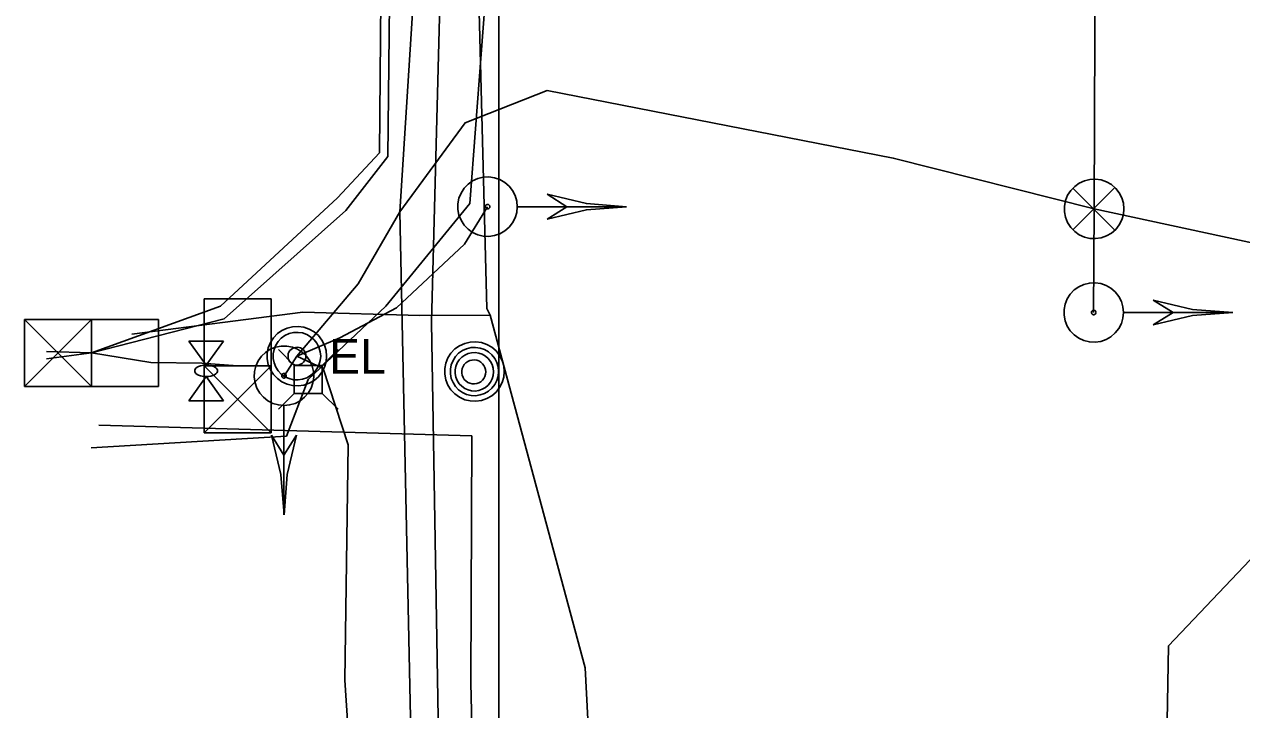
# Model space of a CAD drawing. Extents: x 600849 to 606371, y 330010 to 403088.
# Drawn here: x 601995.1 to 602130, y 369106.4 to 369182.3 of the extents above; entities that cross this region are included whole.
import ezdxf

# ---------------------------------------------------------------- set-up
doc = ezdxf.new("R2010")
doc.units = 0
for name, color, linetype in [('E_SIG', 7, 'Continuous'), ('E_UTL_AG', 7, 'Continuous'), ('E_UTL_AG_Bold', 7, 'Continuous'), ('E_UTL_E', 7, 'Continuous'), ('E_UTL_E_UG', 7, 'Continuous'), ('E_UTL_G_UG', 7, 'Continuous'), ('E_UTL_MH', 7, 'Continuous'), ('E_UTL_Overhead', 7, 'Continuous'), ('E_UTL_T_UG', 7, 'Continuous'), ('E_UTL_TV_UG', 7, 'Continuous'), ('E_UTL_W_UG', 7, 'Continuous')]:
    doc.layers.add(name, color=color, linetype=linetype)

msp = doc.modelspace()

# ---------------------------------------------------------------- linework, layer by layer
at = {"layer": 'E_SIG'}
for points in [[(602049.74, 369162.13), (602049.68, 369162.75), (602049.5, 369163.35), (602049.22, 369163.91), (602048.83, 369164.4), (602048.35, 369164.82), (602047.81, 369165.13), (602047.22, 369165.33), (602046.6, 369165.42), (602045.97, 369165.39), (602045.36, 369165.25), (602044.79, 369164.99), (602044.28, 369164.62), (602043.85, 369164.17), (602043.51, 369163.64), (602043.27, 369163.06), (602043.16, 369162.44), (602043.16, 369161.81), (602043.27, 369161.2), (602043.51, 369160.62), (602043.85, 369160.09), (602044.28, 369159.63), (602044.79, 369159.27), (602045.36, 369159.01), (602045.97, 369158.86), (602046.6, 369158.83), (602047.22, 369158.92), (602047.81, 369159.13), (602048.35, 369159.44), (602048.83, 369159.85), (602049.22, 369160.34), (602049.5, 369160.9), (602049.68, 369161.5), (602049.74, 369162.13)], [(602116.94, 369161.88), (602116.88, 369162.51), (602116.7, 369163.11), (602116.41, 369163.67), (602116.03, 369164.16), (602115.55, 369164.57), (602115.01, 369164.88), (602114.42, 369165.09), (602113.79, 369165.18), (602113.17, 369165.15), (602112.56, 369165), (602111.99, 369164.74), (602111.48, 369164.38), (602111.04, 369163.92), (602110.7, 369163.39), (602110.47, 369162.81), (602110.35, 369162.2), (602110.35, 369161.57), (602110.47, 369160.95), (602110.7, 369160.37), (602111.04, 369159.84), (602111.48, 369159.39), (602111.99, 369159.02), (602112.56, 369158.76), (602113.17, 369158.62), (602113.79, 369158.59), (602114.42, 369158.67), (602115.01, 369158.88), (602115.55, 369159.19), (602116.03, 369159.6), (602116.41, 369160.1), (602116.7, 369160.66), (602116.88, 369161.26), (602116.94, 369161.88)], [(602115.9, 369164.22), (602111.29, 369159.56)], [(602111.29, 369164.17), (602115.94, 369159.52)], [(602046.69, 369162.13), (602046.69, 369162.18), (602046.68, 369162.22), (602046.65, 369162.26), (602046.62, 369162.3), (602046.59, 369162.33), (602046.55, 369162.36), (602046.5, 369162.37), (602046.45, 369162.38), (602046.4, 369162.38), (602046.36, 369162.37), (602046.31, 369162.35), (602046.28, 369162.32), (602046.24, 369162.28), (602046.22, 369162.24), (602046.2, 369162.2), (602046.19, 369162.15), (602046.19, 369162.1), (602046.2, 369162.06), (602046.22, 369162.01), (602046.24, 369161.97), (602046.28, 369161.94), (602046.31, 369161.91), (602046.36, 369161.89), (602046.4, 369161.88), (602046.45, 369161.88), (602046.5, 369161.88), (602046.55, 369161.9), (602046.59, 369161.92), (602046.62, 369161.95), (602046.65, 369161.99), (602046.68, 369162.03), (602046.69, 369162.08), (602046.69, 369162.13)], [(602061.84, 369162.13), (602057.39, 369162.47), (602053.04, 369163.5)], [(602055.24, 369162.13), (602053.04, 369163.5)], [(602061.84, 369162.13), (602049.8, 369162.13)], [(602061.84, 369162.13), (602057.39, 369161.78), (602053.04, 369160.75)], [(602053.04, 369160.75), (602055.24, 369162.13)], [(602116.88, 369150.41), (602116.82, 369151.03), (602116.65, 369151.63), (602116.36, 369152.19), (602115.97, 369152.68), (602115.5, 369153.09), (602114.95, 369153.41), (602114.36, 369153.61), (602113.74, 369153.7), (602113.11, 369153.67), (602112.5, 369153.52), (602111.93, 369153.26), (602111.42, 369152.9), (602110.99, 369152.45), (602110.65, 369151.92), (602110.42, 369151.34), (602110.3, 369150.72), (602110.3, 369150.09), (602110.42, 369149.48), (602110.65, 369148.89), (602110.99, 369148.37), (602111.42, 369147.91), (602111.93, 369147.55), (602112.5, 369147.29), (602113.11, 369147.14), (602113.74, 369147.11), (602114.36, 369147.2), (602114.95, 369147.4), (602115.5, 369147.72), (602115.97, 369148.13), (602116.36, 369148.62), (602116.65, 369149.18), (602116.82, 369149.78), (602116.88, 369150.41)], [(602015.04, 369137.06), (602015.04, 369151.91)], [(602015.04, 369151.91), (602022.47, 369151.91)], [(602022.47, 369151.91), (602022.47, 369137.06)], [(602128.98, 369150.41), (602124.53, 369150.75), (602120.18, 369151.78)], [(602122.38, 369150.4), (602120.18, 369151.78)], [(602113.84, 369150.41), (602113.83, 369150.45), (602113.82, 369150.5), (602113.8, 369150.54), (602113.77, 369150.58), (602113.73, 369150.61), (602113.69, 369150.64), (602113.64, 369150.65), (602113.6, 369150.66), (602113.55, 369150.66), (602113.5, 369150.64), (602113.46, 369150.62), (602113.42, 369150.6), (602113.39, 369150.56), (602113.36, 369150.52), (602113.34, 369150.48), (602113.33, 369150.43), (602113.33, 369150.38), (602113.34, 369150.34), (602113.36, 369150.29), (602113.39, 369150.25), (602113.42, 369150.22), (602113.46, 369150.19), (602113.5, 369150.17), (602113.55, 369150.16), (602113.6, 369150.15), (602113.64, 369150.16), (602113.69, 369150.18), (602113.73, 369150.2), (602113.77, 369150.23), (602113.8, 369150.27), (602113.82, 369150.31), (602113.83, 369150.36), (602113.84, 369150.41)], [(602128.98, 369150.4), (602116.94, 369150.4)], [(602128.98, 369150.41), (602124.53, 369150.06), (602120.18, 369149.03)], [(602120.18, 369149.03), (602122.38, 369150.4)], [(601995.14, 369142.21), (601995.14, 369149.63)], [(601995.14, 369149.63), (602009.99, 369149.63)], [(602002.56, 369149.63), (601995.14, 369142.21)], [(601995.14, 369149.63), (602002.56, 369142.21)], [(602002.56, 369142.21), (602002.56, 369149.63)], [(602009.99, 369149.63), (602009.99, 369142.21)], [(602023.9, 369140.09), (602024.52, 369140.15), (602025.12, 369140.32), (602025.68, 369140.61), (602026.17, 369141), (602026.58, 369141.47), (602026.9, 369142.02), (602027.1, 369142.61), (602027.19, 369143.23), (602027.16, 369143.86), (602027.01, 369144.47), (602026.75, 369145.04), (602026.39, 369145.55), (602025.94, 369145.98), (602025.41, 369146.32), (602024.83, 369146.55), (602024.21, 369146.67), (602023.58, 369146.67), (602022.97, 369146.55), (602022.38, 369146.32), (602021.86, 369145.98), (602021.4, 369145.55), (602021.04, 369145.04), (602020.78, 369144.47), (602020.63, 369143.86), (602020.6, 369143.23), (602020.69, 369142.61), (602020.89, 369142.02), (602021.21, 369141.47), (602021.62, 369141), (602022.11, 369140.61), (602022.67, 369140.32), (602023.27, 369140.15), (602023.9, 369140.09)], [(602002.56, 369145.92), (602002.56, 369145.92)], [(602022.47, 369144.48), (602015.04, 369144.48)], [(602015.04, 369144.48), (602022.47, 369137.06)], [(602015.04, 369137.06), (602022.47, 369144.48)], [(602018.75, 369144.48), (602018.75, 369144.48)], [(602023.9, 369143.14), (602023.94, 369143.14), (602023.99, 369143.15), (602024.03, 369143.18), (602024.07, 369143.2), (602024.1, 369143.24), (602024.13, 369143.28), (602024.14, 369143.33), (602024.15, 369143.38), (602024.15, 369143.42), (602024.13, 369143.47), (602024.11, 369143.51), (602024.09, 369143.55), (602024.05, 369143.59), (602024.01, 369143.61), (602023.97, 369143.63), (602023.92, 369143.64), (602023.87, 369143.64), (602023.82, 369143.63), (602023.78, 369143.61), (602023.74, 369143.59), (602023.71, 369143.55), (602023.68, 369143.51), (602023.66, 369143.47), (602023.65, 369143.42), (602023.64, 369143.38), (602023.65, 369143.33), (602023.67, 369143.28), (602023.69, 369143.24), (602023.72, 369143.2), (602023.76, 369143.18), (602023.8, 369143.15), (602023.85, 369143.14), (602023.9, 369143.14)], [(602009.99, 369142.21), (601995.14, 369142.21)], [(602023.89, 369127.99), (602023.89, 369140.03)], [(602022.47, 369137.06), (602015.04, 369137.06)], [(602023.9, 369127.99), (602023.55, 369132.44), (602022.52, 369136.79)], [(602022.52, 369136.79), (602023.89, 369134.59)], [(602023.89, 369134.59), (602025.27, 369136.79)], [(602023.9, 369127.99), (602024.24, 369132.44), (602025.27, 369136.79)]]:
    msp.add_lwpolyline(points, dxfattribs=at)
at = {"layer": 'E_UTL_AG'}
for points in [[(602013.36, 369147.23), (602017.18, 369147.23)], [(602015.27, 369144.57), (602013.36, 369147.23)], [(602017.18, 369147.23), (602015.27, 369144.57)], [(602016.54, 369143.93), (602016.52, 369144.05), (602016.45, 369144.17), (602016.34, 369144.28), (602016.19, 369144.37), (602016.01, 369144.45), (602015.8, 369144.51), (602015.57, 369144.55), (602015.33, 369144.57), (602015.09, 369144.56), (602014.85, 369144.53), (602014.63, 369144.48), (602014.44, 369144.41), (602014.27, 369144.33), (602014.14, 369144.23), (602014.05, 369144.11), (602014.01, 369144), (602014.01, 369143.87), (602014.05, 369143.76), (602014.14, 369143.64), (602014.27, 369143.54), (602014.44, 369143.45), (602014.63, 369143.38), (602014.85, 369143.33), (602015.09, 369143.31), (602015.33, 369143.3), (602015.57, 369143.32), (602015.8, 369143.36), (602016.01, 369143.42), (602016.19, 369143.5), (602016.34, 369143.59), (602016.45, 369143.7), (602016.52, 369143.81), (602016.54, 369143.93)], [(602015.27, 369143.3), (602013.36, 369140.63)], [(602017.18, 369140.63), (602015.27, 369143.3)], [(602013.36, 369140.63), (602017.18, 369140.63)]]:
    msp.add_lwpolyline(points, dxfattribs=at)
at = {"layer": 'E_UTL_AG_Bold'}
for points in [[(602025.04, 369144.54), (602023.29, 369146.29)], [(602028.14, 369144.54), (602029.89, 369146.29)], [(602028.14, 369144.54), (602025.04, 369144.54)], [(602025.04, 369144.54), (602025.04, 369141.44)], [(602028.14, 369141.44), (602028.14, 369144.54)], [(602025.04, 369141.44), (602023.29, 369139.69)], [(602025.04, 369141.44), (602028.14, 369141.44)], [(602028.14, 369141.44), (602029.89, 369139.69)]]:
    msp.add_lwpolyline(points, dxfattribs=at)
at = {"layer": 'E_UTL_E'}
for points in [[(602028.62, 369145.56), (602028.56, 369146.19), (602028.39, 369146.79), (602028.1, 369147.35), (602027.71, 369147.84), (602027.24, 369148.25), (602026.69, 369148.57), (602026.1, 369148.77), (602025.48, 369148.86), (602024.85, 369148.83), (602024.24, 369148.68), (602023.67, 369148.42), (602023.16, 369148.06), (602022.73, 369147.6), (602022.39, 369147.08), (602022.16, 369146.49), (602022.04, 369145.88), (602022.04, 369145.25), (602022.16, 369144.64), (602022.39, 369144.05), (602022.73, 369143.52), (602023.16, 369143.07), (602023.67, 369142.71), (602024.24, 369142.45), (602024.85, 369142.3), (602025.48, 369142.27), (602026.1, 369142.36), (602026.69, 369142.56), (602027.24, 369142.88), (602027.71, 369143.29), (602028.1, 369143.78), (602028.39, 369144.34), (602028.56, 369144.94), (602028.62, 369145.56)], [(602028.62, 369145.56), (602028.56, 369146.19), (602028.39, 369146.79), (602028.1, 369147.35), (602027.71, 369147.84), (602027.24, 369148.25), (602026.69, 369148.57), (602026.1, 369148.77), (602025.48, 369148.86), (602024.85, 369148.83), (602024.24, 369148.68), (602023.67, 369148.42), (602023.16, 369148.06), (602022.73, 369147.6), (602022.39, 369147.08), (602022.16, 369146.49), (602022.04, 369145.88), (602022.04, 369145.25), (602022.16, 369144.64), (602022.39, 369144.05), (602022.73, 369143.52), (602023.16, 369143.07), (602023.67, 369142.71), (602024.24, 369142.45), (602024.85, 369142.3), (602025.48, 369142.27), (602026.1, 369142.36), (602026.69, 369142.56), (602027.24, 369142.88), (602027.71, 369143.29), (602028.1, 369143.78), (602028.39, 369144.34), (602028.56, 369144.94), (602028.62, 369145.56)], [(602027.96, 369145.56), (602027.92, 369146.06), (602027.77, 369146.55), (602027.54, 369146.99), (602027.23, 369147.39), (602026.85, 369147.72), (602026.42, 369147.97), (602025.95, 369148.13), (602025.45, 369148.2), (602024.95, 369148.18), (602024.46, 369148.06), (602024, 369147.85), (602023.59, 369147.56), (602023.25, 369147.2), (602022.98, 369146.77), (602022.79, 369146.31), (602022.7, 369145.82), (602022.7, 369145.31), (602022.79, 369144.82), (602022.98, 369144.36), (602023.25, 369143.93), (602023.59, 369143.57), (602024, 369143.28), (602024.46, 369143.07), (602024.95, 369142.95), (602025.45, 369142.93), (602025.95, 369143), (602026.42, 369143.16), (602026.85, 369143.41), (602027.23, 369143.74), (602027.54, 369144.14), (602027.77, 369144.58), (602027.92, 369145.07), (602027.96, 369145.56)], [(602027.96, 369145.56), (602027.92, 369146.06), (602027.77, 369146.55), (602027.54, 369146.99), (602027.23, 369147.39), (602026.85, 369147.72), (602026.42, 369147.97), (602025.95, 369148.13), (602025.45, 369148.2), (602024.95, 369148.18), (602024.46, 369148.06), (602024, 369147.85), (602023.59, 369147.56), (602023.25, 369147.2), (602022.98, 369146.77), (602022.79, 369146.31), (602022.7, 369145.82), (602022.7, 369145.31), (602022.79, 369144.82), (602022.98, 369144.36), (602023.25, 369143.93), (602023.59, 369143.57), (602024, 369143.28), (602024.46, 369143.07), (602024.95, 369142.95), (602025.45, 369142.93), (602025.95, 369143), (602026.42, 369143.16), (602026.85, 369143.41), (602027.23, 369143.74), (602027.54, 369144.14), (602027.77, 369144.58), (602027.92, 369145.07), (602027.96, 369145.56)], [(602026.31, 369145.56), (602026.3, 369145.75), (602026.24, 369145.93), (602026.16, 369146.1), (602026.04, 369146.25), (602025.9, 369146.37), (602025.73, 369146.47), (602025.56, 369146.53), (602025.37, 369146.55), (602025.18, 369146.54), (602025, 369146.5), (602024.83, 369146.42), (602024.68, 369146.31), (602024.55, 369146.18), (602024.44, 369146.02), (602024.37, 369145.84), (602024.34, 369145.66), (602024.34, 369145.47), (602024.37, 369145.29), (602024.44, 369145.11), (602024.55, 369144.95), (602024.68, 369144.82), (602024.83, 369144.71), (602025, 369144.63), (602025.18, 369144.58), (602025.37, 369144.58), (602025.56, 369144.6), (602025.73, 369144.66), (602025.9, 369144.76), (602026.04, 369144.88), (602026.16, 369145.03), (602026.24, 369145.2), (602026.3, 369145.38), (602026.31, 369145.56)], [(602026.31, 369145.56), (602026.3, 369145.75), (602026.24, 369145.93), (602026.16, 369146.1), (602026.04, 369146.25), (602025.9, 369146.37), (602025.73, 369146.47), (602025.56, 369146.53), (602025.37, 369146.55), (602025.18, 369146.54), (602025, 369146.5), (602024.83, 369146.42), (602024.68, 369146.31), (602024.55, 369146.18), (602024.44, 369146.02), (602024.37, 369145.84), (602024.34, 369145.66), (602024.34, 369145.47), (602024.37, 369145.29), (602024.44, 369145.11), (602024.55, 369144.95), (602024.68, 369144.82), (602024.83, 369144.71), (602025, 369144.63), (602025.18, 369144.58), (602025.37, 369144.58), (602025.56, 369144.6), (602025.73, 369144.66), (602025.9, 369144.76), (602026.04, 369144.88), (602026.16, 369145.03), (602026.24, 369145.2), (602026.3, 369145.38), (602026.31, 369145.56)]]:
    msp.add_lwpolyline(points, dxfattribs=at)
at = {"layer": 'E_UTL_E_UG'}
for points in [[(602036.65, 368479.27), (602031.91, 368543.82), (602034.75, 368614.57), (602037.21, 368635.74), (602036.61, 368700.61), (602038.77, 368763.95), (602037.38, 368833.78), (602037.44, 368907.4), (602038.32, 368957.12), (602039.31, 369034.73), (602038.19, 369091.48), (602036.74, 369161.55), (602038.61, 369191.18), (602038.21, 369265.78), (602037.44, 369373.98), (602036.17, 369465.24), (602038.9, 369568.32), (602043.78, 369615.93), (602044, 369661.35), (602043.09, 369757.21)], [(601997.59, 369145.27), (602002.56, 369145.92), (602017.26, 369149.7), (602030.74, 369161.7), (602035.4, 369167.7), (602035.76, 369201.69), (602037.39, 369221.44), (602037.22, 369243.16), (602039.07, 369247.05), (602048.4, 369250.61)], [(602113.58, 369150.41), (602113.64, 369161.88), (602113.98, 369250.06)], [(602002.56, 369145.92), (602016.87, 369151.1), (602029.84, 369163.12), (602034.46, 369168.11), (602034.76, 369202.08), (602038.43, 369208.98), (602046.68, 369212.25), (602047.78, 369212.45)], [(602023.9, 369143.39), (602024.27, 369143.93), (602025.32, 369145.56), (602032.13, 369153.59), (602036.74, 369161.55), (602043.95, 369171.41), (602053.04, 369174.99)], [(602041.01, 369037.29), (602049.47, 369029.24), (602053.23, 369027.75), (602093.72, 369026.23), (602113.89, 369025.74), (602160.38, 369025.63), (602164.2, 369027.57), (602177.75, 369044.56), (602181.17, 369049.71), (602181.08, 369054.39), (602178.92, 369083.98), (602180.35, 369119.91), (602160.47, 369137.72), (602159.75, 369141.47), (602158.51, 369150.78), (602158.39, 369152.19), (602154.92, 369152.99), (602113.64, 369161.88), (602091.38, 369167.51), (602053.04, 369174.99)], [(602025.32, 369145.56), (602030.09, 369147.59), (602036.36, 369150.91), (602043.88, 369157.97), (602046.44, 369162.13)], [(602018.75, 369144.48), (602014.81, 369144.8), (602009.13, 369144.86), (602002.56, 369145.92), (601997.59, 369146.09)], [(602032.85, 369075.92), (602030.62, 369109.65), (602031.01, 369135.74), (602028.22, 369144.21), (602025.32, 369145.56)]]:
    msp.add_lwpolyline(points, dxfattribs=at)
at = {"layer": 'E_UTL_G_UG'}
msp.add_lwpolyline([(602043.05, 368958.08), (602041.79, 369007.09), (602041.4, 369066.36), (602041.39, 369081.34), (602040.25, 369149.29), (602041.48, 369197.25), (602042.43, 369272.91), (602042.85, 369308.8), (602042.8, 369368.56), (602043.42, 369461.34), (602044.54, 369538.24), (602045.12, 369569.42), (602047.17, 369613.61), (602048.61, 369693.62), (602051.23, 369788.24)], dxfattribs=at)
at = {"layer": 'E_UTL_MH'}
for points in [[(602048.29, 369143.86), (602048.23, 369144.49), (602048.05, 369145.09), (602047.76, 369145.65), (602047.38, 369146.14), (602046.9, 369146.55), (602046.36, 369146.86), (602045.77, 369147.07), (602045.14, 369147.16), (602044.52, 369147.13), (602043.91, 369146.98), (602043.34, 369146.72), (602042.83, 369146.36), (602042.39, 369145.9), (602042.05, 369145.38), (602041.82, 369144.79), (602041.7, 369144.18), (602041.7, 369143.55), (602041.82, 369142.93), (602042.05, 369142.35), (602042.39, 369141.82), (602042.83, 369141.37), (602043.34, 369141.01), (602043.91, 369140.74), (602044.52, 369140.6), (602045.14, 369140.57), (602045.77, 369140.66), (602046.36, 369140.86), (602046.9, 369141.17), (602047.38, 369141.59), (602047.76, 369142.08), (602048.05, 369142.64), (602048.23, 369143.24), (602048.29, 369143.86)], [(602047.67, 369143.86), (602047.62, 369144.37), (602047.48, 369144.85), (602047.25, 369145.31), (602046.93, 369145.71), (602046.55, 369146.04), (602046.11, 369146.29), (602045.63, 369146.46), (602045.12, 369146.53), (602044.61, 369146.51), (602044.12, 369146.39), (602043.66, 369146.18), (602043.24, 369145.88), (602042.89, 369145.51), (602042.62, 369145.09), (602042.43, 369144.61), (602042.33, 369144.11), (602042.33, 369143.6), (602042.43, 369143.1), (602042.62, 369142.63), (602042.89, 369142.2), (602043.24, 369141.84), (602043.66, 369141.54), (602044.12, 369141.33), (602044.61, 369141.21), (602045.12, 369141.18), (602045.63, 369141.26), (602046.11, 369141.42), (602046.55, 369141.68), (602046.93, 369142.01), (602047.25, 369142.41), (602047.48, 369142.86), (602047.62, 369143.35), (602047.67, 369143.86)], [(602047.11, 369143.83), (602047.07, 369144.23), (602046.96, 369144.62), (602046.77, 369144.98), (602046.52, 369145.3), (602046.22, 369145.56), (602045.86, 369145.77), (602045.48, 369145.9), (602045.08, 369145.96), (602044.68, 369145.94), (602044.28, 369145.84), (602043.92, 369145.67), (602043.59, 369145.44), (602043.31, 369145.15), (602043.09, 369144.81), (602042.94, 369144.43), (602042.86, 369144.03), (602042.86, 369143.63), (602042.94, 369143.23), (602043.09, 369142.85), (602043.31, 369142.51), (602043.59, 369142.22), (602043.92, 369141.99), (602044.28, 369141.82), (602044.68, 369141.72), (602045.08, 369141.7), (602045.48, 369141.76), (602045.86, 369141.89), (602046.22, 369142.1), (602046.52, 369142.36), (602046.77, 369142.68), (602046.96, 369143.04), (602047.07, 369143.43), (602047.11, 369143.83)], [(602046.25, 369143.81), (602046.23, 369144.07), (602046.16, 369144.31), (602046.04, 369144.53), (602045.89, 369144.73), (602045.69, 369144.9), (602045.48, 369145.03), (602045.24, 369145.11), (602044.99, 369145.14), (602044.73, 369145.13), (602044.49, 369145.07), (602044.26, 369144.97), (602044.05, 369144.82), (602043.87, 369144.64), (602043.74, 369144.42), (602043.64, 369144.19), (602043.6, 369143.94), (602043.6, 369143.69), (602043.64, 369143.44), (602043.74, 369143.2), (602043.87, 369142.99), (602044.05, 369142.81), (602044.26, 369142.66), (602044.49, 369142.56), (602044.73, 369142.5), (602044.99, 369142.48), (602045.24, 369142.52), (602045.48, 369142.6), (602045.69, 369142.73), (602045.89, 369142.9), (602046.04, 369143.09), (602046.16, 369143.32), (602046.23, 369143.56), (602046.25, 369143.81)]]:
    msp.add_lwpolyline(points, dxfattribs=at)
at = {"layer": 'E_UTL_Overhead'}
msp.add_lwpolyline([(602049.62, 366998.37), (602049.43, 367090.32), (602050.33, 367289.54), (602050.21, 367450.04), (602046.65, 367600.38), (602051.29, 367697.52), (602053.8, 367901.24), (602051.89, 368080.89), (602055.16, 368276.21), (602053.08, 368301.06), (602057.62, 368469.75), (602045.39, 368617.17), (602046.06, 368815.09), (602047.67, 369060.69), (602047.72, 369211.87), (602048.36, 369250.01), (602048.54, 369288.25), (602049.4, 369442.5), (602049.76, 369613.32), (602051.08, 369789.61)], dxfattribs=at)
at = {"layer": 'E_UTL_T_UG'}
msp.add_lwpolyline([(602058.47, 369087.55), (602057.25, 369111.03), (602046.72, 369150.12), (602046.37, 369150.83), (602043.76, 369252.4), (602043.97, 369262.12), (602048.11, 369271.03), (602048.19, 369271.04), (602052.91, 369274.85), (602091.68, 369274.58), (602112.7, 369273.09), (602149.46, 369271.84), (602163.3, 369272.81), (602168.8, 369277.25), (602171.21, 369307.7), (602174.58, 369312.58), (602178.66, 369312.69), (602182.61, 369314.97), (602188.54, 369315.69)], dxfattribs=at)
at = {"layer": 'E_UTL_TV_UG'}
for points in [[(602002.54, 369135.42), (602024.17, 369136.71), (602026.59, 369142.99), (602035.19, 369151.1), (602044.47, 369162.5), (602047.61, 369203.91), (602047.78, 369212.45)], [(602007.06, 369148), (602026, 369150.45), (602038.95, 369150.06), (602046.72, 369150.12)]]:
    msp.add_lwpolyline(points, dxfattribs=at)
at = {"layer": 'E_UTL_W_UG'}
for points in [[(602155.41, 368532.9), (602154.38, 368609.08), (602154.74, 368704.54), (602156.55, 368761.07), (602147.24, 368774.1), (602120.84, 368800.75), (602119.9, 368876.94), (602120.47, 368957.7), (602119.8, 369029.35), (602121.18, 369073.87), (602121.88, 369113.46), (602158, 369151.56), (602158.82, 369194.22), (602160.29, 369339.25), (602159.56, 369400.96), (602164.03, 369541.04), (602166.71, 369627.34), (602166.76, 369640.85), (602166.1, 369676.63), (602162.73, 369726.05)], [(602003.38, 369137.93), (602044.71, 369136.73)], [(602119.8, 369029.35), (602118.65, 369029.33), (602091.71, 369032.07), (602053.41, 369033.03), (602048.5, 369033.78), (602047.76, 369037.48), (602047.18, 369040.09), (602045.56, 369068.67), (602044.58, 369109.36), (602044.71, 369136.73)]]:
    msp.add_lwpolyline(points, dxfattribs=at)

# ---------------------------------------------------------------- texts
at = {"layer": 'E_UTL_E'}
msp.add_text('EL', height=3.849, dxfattribs=at).set_placement((602028.89, 369143.62))
msp.add_text('EL', height=3.849, dxfattribs=at).set_placement((602028.89, 369143.62))

doc.saveas('drawing.dxf')
